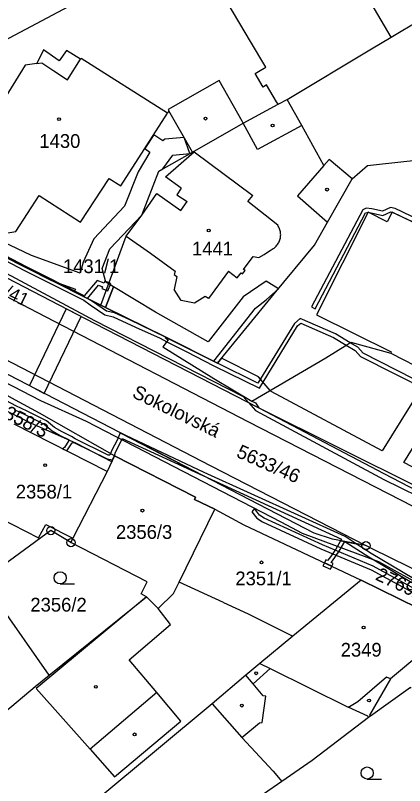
# Model space of a CAD drawing. Extents: x -644096 to -634268, y -1141430 to -1133463.
# Drawn here: x -638900.9 to -638852.8, y -1138689.3 to -1138594 of the extents above; entities that cross this region are included whole.
import ezdxf

# ---------------------------------------------------------------- set-up
doc = ezdxf.new("R2010")
doc.units = 0
for name, color, linetype in [('_CIVIL_CONSTRUCTION', 7, 'Continuous'), ('B_Hranice _3D', 7, 'Continuous'), ('M_Svah_Nasyp', 7, 'Continuous'), ('M_Svah_Zarez', 7, 'Continuous'), ('svrsek_osa_sjezdy', 7, 'Continuous'), ('svrsek_osa_terminal_VRT', 7, 'Continuous'), ('svrsek_osa_VRT', 7, 'Continuous'), ('svrsek_popisy_VRT', 7, 'Continuous'), ('terminal_VRT', 7, 'Continuous')]:
    doc.layers.add(name, color=color, linetype=linetype)

msp = doc.modelspace()

# ---------------------------------------------------------------- linework, layer by layer
at = {"layer": '_CIVIL_CONSTRUCTION'}
for centre, radius in [((-638896.52, -1138657.74), 0.5), ((-638896.52, -1138657.74), 0.0303), ((-638894.03, -1138659.22), 0.5), ((-638857.61, -1138659.59), 0.5), ((-638894.03, -1138659.22), 0.0303), ((-638857.61, -1138659.59), 0.0303)]:
    msp.add_circle(centre, radius, dxfattribs=at)
at = {"layer": 'B_Hranice _3D'}
for points in [[(-638846.36, -1138666.97), (-638856.04, -1138661.61), (-638865.43, -1138658.09), (-638868.1, -1138656.7), (-638892.1, -1138644.23), (-638897.74, -1138641.71), (-638920.57, -1138629.85), (-638923.23, -1138628.46), (-638929.55, -1138625.18), (-638937.53, -1138621.38), (-638942.56, -1138618.59), (-638945.22, -1138617.18), (-638966.46, -1138606.39), (-638969.17, -1138605.08)], [(-638968.97, -1138608.49), (-638959.11, -1138613.5), (-638958.06, -1138614.03), (-638945.97, -1138620.25), (-638945.72, -1138619.75), (-638935.37, -1138625.01), (-638933.01, -1138625.74), (-638924.87, -1138629.99), (-638915.96, -1138634.64), (-638916.43, -1138635.45), (-638915.07, -1138636.17), (-638906.25, -1138640.82), (-638899.04, -1138644.41), (-638893.4, -1138646.93), (-638889.02, -1138649.21), (-638888.67, -1138648.48), (-638878.66, -1138653.59), (-638878.8, -1138653.89), (-638876.29, -1138655.07), (-638872.69, -1138657.02), (-638858.2, -1138663.86), (-638848.83, -1138668.46)], [(-638911.68, -1138619.1), (-638896.42, -1138626.81), (-638893.46, -1138627.88), (-638893.62, -1138628.22), (-638890.03, -1138630.03), (-638889.75, -1138630.15), (-638888.76, -1138627.61), (-638889.71, -1138627.04), (-638890.18, -1138625.35), (-638889.23, -1138622.91), (-638885.3, -1138618.73), (-638883.19, -1138613.31), (-638882.67, -1138613.01), (-638881.46, -1138611.32), (-638879.37, -1138611.13), (-638880.07, -1138609.14), (-638882.46, -1138609.35), (-638882.67, -1138609.56), (-638883.82, -1138608.8), (-638884.93, -1138610.52), (-638884.29, -1138610.95), (-638885.73, -1138613.37), (-638887.42, -1138617.61), (-638891.2, -1138621.65), (-638892.53, -1138624.57), (-638892.89, -1138625.91), (-638898.9, -1138623.72), (-638904.31, -1138621.18)], [(-638849.66, -1138638.29), (-638855.61, -1138647.89), (-638869.33, -1138640.52), (-638869.44, -1138640.4), (-638870.89, -1138638.74), (-638875.43, -1138636.42), (-638875.93, -1138637.03), (-638882.34, -1138633.83), (-638882.4, -1138633.8), (-638889.75, -1138630.15), (-638890.03, -1138630.03), (-638922.19, -1138613.8)], [(-638845.51, -1138642.14), (-638857.96, -1138635.82), (-638858.63, -1138635.07), (-638859.57, -1138634.51), (-638861.39, -1138633.43), (-638865.73, -1138631.52), (-638866.43, -1138632.12), (-638870.95, -1138639.49), (-638875.93, -1138637.03), (-638882.4, -1138633.8), (-638885.85, -1138632.09), (-638888.67, -1138630.83), (-638889.65, -1138630.62), (-638891.36, -1138629.42), (-638892.01, -1138629.03), (-638922.19, -1138613.8)], [(-638849.1, -1138620.26), (-638854, -1138617.93), (-638854.6, -1138617.79), (-638855.58, -1138618.26), (-638856.87, -1138617.96), (-638857.59, -1138617.88), (-638858.01, -1138618.08), (-638864.33, -1138630.08), (-638863.89, -1138630.32), (-638857.65, -1138618.46), (-638857.35, -1138618.36), (-638855.52, -1138618.78), (-638854.54, -1138618.31), (-638854.37, -1138618.36), (-638849.44, -1138620.66)], [(-638911.72, -1138619.32), (-638899.76, -1138625.58), (-638892.46, -1138629.23), (-638891.66, -1138629.82), (-638889.85, -1138631.08), (-638888.83, -1138631.31), (-638886.07, -1138632.59), (-638883.03, -1138633.96), (-638882.19, -1138634.38), (-638879.79, -1138635.6), (-638876.41, -1138637.35), (-638870.77, -1138640.13), (-638866.05, -1138632.44), (-638865.65, -1138632.1), (-638861.61, -1138633.87), (-638860.06, -1138634.8), (-638858.95, -1138635.47), (-638858.28, -1138636.22), (-638845.75, -1138642.57)], [(-638907.85, -1138622.83), (-638891.14, -1138631.75), (-638872.77, -1138641.14), (-638872.11, -1138641.89), (-638871.23, -1138642.9), (-638855.42, -1138651.4), (-638829.88, -1138663.96)], [(-638825.15, -1138663.78), (-638852.94, -1138649.3), (-638846.98, -1138639.67)], [(-638901.04, -1138642.75), (-638899.65, -1138643.43), (-638897.33, -1138644.59), (-638896.35, -1138645.4), (-638895.35, -1138645.98), (-638894.32, -1138646.49), (-638894.3, -1138646.6), (-638894.84, -1138647.45), (-638895.09, -1138647.61), (-638894.53, -1138647.89), (-638893.89, -1138646.88), (-638893.67, -1138646.85), (-638889.57, -1138648.88), (-638888.9, -1138648.97), (-638888.67, -1138648.48), (-638888.53, -1138648.03), (-638887.87, -1138646.77), (-638887.7, -1138646.36), (-638877.74, -1138650.92), (-638887.94, -1138645.63), (-638888.33, -1138646.55), (-638888.99, -1138647.81), (-638889.16, -1138648.2), (-638889.25, -1138648.42), (-638889.43, -1138648.4), (-638893.51, -1138646.37), (-638893.98, -1138646.1), (-638895.11, -1138645.54), (-638896.07, -1138644.98), (-638897.05, -1138644.17), (-638899.43, -1138642.99), (-638900.82, -1138642.31), (-638904.96, -1138640.14)], [(-638851.71, -1138663.7), (-638856.99, -1138660.55), (-638858.81, -1138659.37), (-638860.24, -1138659.1), (-638857.25, -1138660.97), (-638851.95, -1138664.14)]]:
    msp.add_lwpolyline(points, dxfattribs=at)
for points in [[(-638922.19, -1138613.8), (-638892.01, -1138629.03), (-638890.65, -1138627.4), (-638890.13, -1138627.59), (-638890.22, -1138627.82), (-638889.47, -1138628.11), (-638889.11, -1138627.18), (-638889.86, -1138626.89), (-638889.95, -1138627.13), (-638890.81, -1138626.8), (-638892.4, -1138628.71), (-638899.54, -1138625.14), (-638911.48, -1138618.88), (-638918.34, -1138615.35), (-638920.91, -1138614.28)], [(-638888.76, -1138627.61), (-638889.75, -1138630.15), (-638886.79, -1138631.62), (-638882.4, -1138633.8), (-638882.34, -1138633.83), (-638881.68, -1138634.16), (-638876.4, -1138636.8), (-638871.26, -1138630.25), (-638869.95, -1138629.21), (-638868.42, -1138627.83), (-638869.93, -1138626.91), (-638872.76, -1138628.85), (-638877.11, -1138634.38), (-638883.59, -1138630.73)], [(-638899.17, -1138639.81), (-638897.32, -1138640.77), (-638892.79, -1138631.25), (-638894.62, -1138630.3)], [(-638887.94, -1138645.63), (-638877.74, -1138650.92), (-638860.65, -1138658.8), (-638860.76, -1138659), (-638860.24, -1138659.1), (-638858.81, -1138659.37), (-638860.18, -1138658.47), (-638877.59, -1138650.56)], [(-638871.71, -1138655.42), (-638871.1, -1138656.21), (-638870.4, -1138656.65), (-638863.18, -1138659.97), (-638856.95, -1138662.59), (-638851.76, -1138665.44), (-638842.13, -1138670.32), (-638838.09, -1138672.25), (-638837.05, -1138672.42), (-638836.89, -1138671.93), (-638837.94, -1138671.77), (-638841.91, -1138669.88), (-638851.52, -1138664.99), (-638856.73, -1138662.14), (-638862.98, -1138659.51), (-638870.16, -1138656.21), (-638870.76, -1138655.84), (-638871.39, -1138655.02)], [(-638860.24, -1138659.1), (-638860.76, -1138659), (-638861.35, -1138660.03), (-638862.13, -1138661.16), (-638862.35, -1138661.45), (-638862.57, -1138661.35), (-638862.75, -1138661.71), (-638861.84, -1138662.14), (-638861.67, -1138661.78), (-638861.89, -1138661.67), (-638861.73, -1138661.46), (-638860.93, -1138660.29)], [(-638862.92, -1138662.07), (-638862.01, -1138662.5), (-638861.84, -1138662.14), (-638862.75, -1138661.71)]]:
    msp.add_lwpolyline(points, close=True, dxfattribs=at)
at = {"layer": 'M_Svah_Nasyp'}
for p, q in [((-638854.48, -1138596.72), (-638858.31, -1138590.24)), ((-638871.86, -1138597.27), (-638874.62, -1138592.61)), ((-638869.98, -1138600.44), (-638871.86, -1138597.27)), ((-638898.26, -1138599.99), (-638897.61, -1138599.9)), ((-638897.61, -1138599.9), (-638896.16, -1138600.88)), ((-638894.45, -1138602.03), (-638892.87, -1138599.47)), ((-638896.16, -1138600.88), (-638894.45, -1138602.03)), ((-638871.29, -1138601.23), (-638870.89, -1138600.98)), ((-638870.89, -1138600.98), (-638869.98, -1138600.44)), ((-638870.3, -1138602.9), (-638871.29, -1138601.23)), ((-638875.75, -1138602.11), (-638882.03, -1138605.69)), ((-638872.91, -1138607.11), (-638875.75, -1138602.11)), ((-638869.88, -1138602.65), (-638870.3, -1138602.9)), ((-638868.64, -1138604.74), (-638869.88, -1138602.65)), ((-638868.46, -1138605.04), (-638868.64, -1138604.74)), ((-638882.03, -1138605.69), (-638881.93, -1138605.86)), ((-638872.76, -1138607.37), (-638872.91, -1138607.11)), ((-638871, -1138610.63), (-638872.76, -1138607.37)), ((-638865.53, -1138607.66), (-638871, -1138610.63)), ((-638882.38, -1138613.99), (-638878.81, -1138610.92)), ((-638878.81, -1138610.92), (-638871.57, -1138616.31)), ((-638862.8, -1138612.6), (-638866.08, -1138616.37)), ((-638880.41, -1138615.42), (-638882.38, -1138613.99)), ((-638885.3, -1138618.73), (-638883.42, -1138616.06)), ((-638883.42, -1138616.06), (-638880.46, -1138618.17)), ((-638880.41, -1138615.42), (-638880.96, -1138616.21)), ((-638880.96, -1138616.21), (-638879.67, -1138617.06)), ((-638880.46, -1138618.17), (-638879.67, -1138617.06)), ((-638872.19, -1138617.07), (-638871.57, -1138616.31)), ((-638868.5, -1138619.99), (-638872.19, -1138617.07)), ((-638866.08, -1138616.37), (-638862.35, -1138619.61)), ((-638857.35, -1138618.36), (-638863.7, -1138631.05)), ((-638855.01, -1138619.58), (-638857.35, -1138618.36)), ((-638854.37, -1138618.36), (-638855.01, -1138619.58)), ((-638850.63, -1138620.2), (-638854.37, -1138618.36)), ((-638887.23, -1138621.32), (-638884.22, -1138623.45)), ((-638884.22, -1138623.45), (-638881.16, -1138625.66)), ((-638872.72, -1138625.45), (-638871.52, -1138623.85)), ((-638871.52, -1138623.85), (-638870.83, -1138623.96)), ((-638870.83, -1138623.96), (-638870.17, -1138623.62)), ((-638870.17, -1138623.62), (-638869.4, -1138623.06)), ((-638881.16, -1138625.66), (-638881.29, -1138626.06)), ((-638874.58, -1138625.68), (-638877.07, -1138629.03)), ((-638874.58, -1138625.68), (-638873.51, -1138626.5)), ((-638872.85, -1138625.98), (-638872.53, -1138625.6)), ((-638872.53, -1138625.6), (-638872.72, -1138625.45)), ((-638880.98, -1138626.33), (-638881.31, -1138627.91)), ((-638881.29, -1138626.06), (-638880.98, -1138626.33)), ((-638873.51, -1138626.5), (-638873.02, -1138625.85)), ((-638873.02, -1138625.85), (-638872.85, -1138625.98)), ((-638880.41, -1138629.3), (-638881.31, -1138627.91)), ((-638878.79, -1138629.62), (-638880.41, -1138629.3)), ((-638877.45, -1138628.79), (-638878.79, -1138629.62)), ((-638877.07, -1138629.03), (-638877.45, -1138628.79)), ((-638863.7, -1138631.05), (-638854.48, -1138635.64)), ((-638854.48, -1138635.64), (-638854.55, -1138635.78)), ((-638875.18, -1138666.63), (-638880.67, -1138664.09)), ((-638884.71, -1138665.92), (-638898.34, -1138677.26)), ((-638875.18, -1138666.63), (-638872.17, -1138668.02)), ((-638881.75, -1138669.35), (-638883.25, -1138667.36)), ((-638872.17, -1138668.02), (-638866.62, -1138670.78)), ((-638886.86, -1138673.69), (-638881.75, -1138669.35)), ((-638848.55, -1138671.01), (-638854.57, -1138676.06)), ((-638883.44, -1138677.75), (-638886.86, -1138673.69)), ((-638870.73, -1138674.16), (-638869.45, -1138674.79)), ((-638871.53, -1138676.68), (-638869.45, -1138674.79)), ((-638869.45, -1138674.79), (-638859.82, -1138679.54)), ((-638871.53, -1138676.68), (-638872.43, -1138675.61)), ((-638855.07, -1138675.87), (-638858.6, -1138678.88)), ((-638854.57, -1138676.06), (-638855.07, -1138675.87)), ((-638898.34, -1138677.26), (-638891.67, -1138684.77)), ((-638883.44, -1138677.75), (-638891.67, -1138684.77)), ((-638880.46, -1138681.29), (-638883.44, -1138677.75)), ((-638858.6, -1138678.88), (-638859.64, -1138679.53)), ((-638859.64, -1138679.53), (-638859.82, -1138679.54)), ((-638857.38, -1138680.68), (-638859.82, -1138679.54)), ((-638857.28, -1138680.82), (-638857.38, -1138680.68)), ((-638888.64, -1138688.18), (-638880.46, -1138681.29)), ((-638891.67, -1138684.77), (-638888.64, -1138688.18))]:
    msp.add_line(p, q, dxfattribs=at)
for points in [[(-638869.4, -1138623.06), (-638869.286, -1138623.007), (-638869.174, -1138622.947), (-638869.067, -1138622.881), (-638868.964, -1138622.808), (-638868.866, -1138622.729), (-638868.773, -1138622.645), (-638868.684, -1138622.554), (-638868.602, -1138622.459), (-638868.526, -1138622.359), (-638868.456, -1138622.254), (-638868.392, -1138622.145), (-638868.335, -1138622.033), (-638868.285, -1138621.917), (-638868.242, -1138621.798), (-638868.207, -1138621.677), (-638868.179, -1138621.554), (-638868.158, -1138621.43), (-638868.145, -1138621.304), (-638868.14, -1138621.178), (-638868.143, -1138621.052), (-638868.153, -1138620.927), (-638868.171, -1138620.802), (-638868.196, -1138620.678), (-638868.229, -1138620.557), (-638868.269, -1138620.437), (-638868.316, -1138620.32), (-638868.371, -1138620.206), (-638868.432, -1138620.096), (-638868.5, -1138619.99)], [(-638854.57, -1138676.06), (-638857.16, -1138680.53), (-638857.07, -1138680.67)], [(-638872.92, -1138683.33), (-638870.76, -1138681.48), (-638870.43, -1138681.47), (-638869.97, -1138678.19), (-638870.3, -1138678.14), (-638871.53, -1138676.68)]]:
    msp.add_lwpolyline(points, dxfattribs=at)
at = {"layer": 'M_Svah_Zarez'}
for centre in [(-638895.507, -1138606.869), (-638877.427, -1138606.809), (-638869.137, -1138607.649), (-638862.417, -1138615.579), (-638877.027, -1138620.639), (-638897.217, -1138649.639), (-638885.217, -1138655.269), (-638870.517, -1138661.659), (-638857.897, -1138669.709), (-638871.157, -1138675.369), (-638890.957, -1138677.049), (-638857.237, -1138678.739), (-638872.937, -1138679.369), (-638886.167, -1138682.919)]:
    msp.add_circle(centre, 0.175, dxfattribs=at)
at = {"layer": 'svrsek_osa_sjezdy'}
for p, q in [((-638895.353, -1138664.33), (-638893.603, -1138664.33)), ((-638857.463, -1138688.45), (-638855.713, -1138688.45))]:
    msp.add_line(p, q, dxfattribs=at)
for centre in [(-638895.353, -1138663.58), (-638857.463, -1138687.7)]:
    msp.add_circle(centre, 0.75, dxfattribs=at)
at = {"layer": 'svrsek_osa_terminal_VRT'}
msp.add_arc((-642050.261, -1145189.597), 8802.25, 41.4131519, 75.3170489, dxfattribs=at)
at = {"layer": 'terminal_VRT'}
for p, q in [((-638922.19, -1138613.8), (-638890.33, -1138629.88)), ((-638889.58, -1138650.41), (-638901.05, -1138644.57)), ((-638888.67, -1138648.48), (-638889.58, -1138650.41)), ((-638889.58, -1138650.41), (-638893.79, -1138658.68)), ((-638893.79, -1138658.68), (-638894.03, -1138659.22)), ((-638896.72, -1138675.59), (-638904.92, -1138663.87)), ((-638896.72, -1138675.59), (-638884.71, -1138665.92))]:
    msp.add_line(p, q, dxfattribs=at)
for points in [[(-638903.38, -1138597.74), (-638902.98, -1138597.53), (-638887.68, -1138589.35)], [(-638867.32, -1138604.43), (-638856.93, -1138598.19), (-638854.48, -1138596.72), (-638847.36, -1138592.44), (-638841.92, -1138589.17)], [(-638857.61, -1138659.59), (-638861.76, -1138658.81), (-638864, -1138658.05), (-638964.53, -1138605.92), (-638969, -1138603.58), (-638976.41, -1138600.24), (-638978.73, -1138598.64), (-638980.36, -1138597.52)], [(-638976.49, -1138598.02), (-638973.59, -1138599.32), (-638961.2, -1138605.93), (-638933.19, -1138620.42), (-638908, -1138633.53), (-638876.77, -1138649.71), (-638857.61, -1138659.59)], [(-638882.12, -1138606.15), (-638892.78, -1138599.37), (-638892.87, -1138599.47), (-638894.57, -1138598.4), (-638895.47, -1138599.67), (-638897.44, -1138598.3), (-638898.26, -1138599.99), (-638899.7, -1138600.19), (-638902.61, -1138604.92), (-638905.07, -1138603.3)], [(-638950.5, -1138601.26), (-638929.03, -1138612.43), (-638891.17, -1138632.09), (-638870.83, -1138642.55)], [(-638905.07, -1138603.3), (-638908.89, -1138609.29), (-638903.84, -1138612.56), (-638904.34, -1138613.35), (-638906.68, -1138616.94), (-638906.05, -1138619.23), (-638903.09, -1138621.14), (-638900.83, -1138620.76), (-638897.96, -1138616.33), (-638892.87, -1138619.6), (-638889.33, -1138614.2), (-638887.89, -1138615.13), (-638882.12, -1138606.15)], [(-638949.74, -1138603.98), (-638947.57, -1138605.13), (-638934.68, -1138611.78), (-638896.11, -1138631.83), (-638872.12, -1138644.28), (-638850.21, -1138655.53), (-638845.35, -1138657.96), (-638833.22, -1138663.51), (-638814.71, -1138671.78), (-638812.93, -1138672.51), (-638811.96, -1138672.94)], [(-638879.04, -1138610.94), (-638872.76, -1138607.37), (-638868.46, -1138605.04), (-638867.32, -1138604.43)], [(-638859.31, -1138614.25), (-638862.15, -1138611.85), (-638862.8, -1138612.6), (-638865.53, -1138607.66), (-638867.32, -1138604.43)], [(-638879.04, -1138610.94), (-638879.19, -1138610.68), (-638881.93, -1138605.86), (-638882.12, -1138606.15)], [(-638859.31, -1138614.25), (-638857.43, -1138612.61), (-638852.55, -1138612.08), (-638846.7, -1138611.48), (-638842.78, -1138609.27)], [(-638890.33, -1138629.88), (-638887.23, -1138621.32), (-638885.3, -1138618.73), (-638883.19, -1138613.31), (-638879.04, -1138610.94)], [(-638882.4, -1138633.8), (-638882.34, -1138633.83), (-638875.93, -1138637.03), (-638868.96, -1138628.48), (-638863.96, -1138622.45), (-638862.35, -1138619.61), (-638859.31, -1138614.25)], [(-638890.33, -1138629.88), (-638890.03, -1138630.03), (-638889.75, -1138630.15), (-638882.4, -1138633.8)], [(-638882.4, -1138633.8), (-638882.42, -1138633.85), (-638882.02, -1138634.17), (-638882.68, -1138635), (-638876.4, -1138638.93), (-638871.71, -1138641.73)], [(-638871.71, -1138641.73), (-638862.58, -1138636.37), (-638859.84, -1138634.67), (-638859.46, -1138634.44), (-638854.55, -1138635.78), (-638845.56, -1138640.4), (-638842.3, -1138642.05), (-638827.18, -1138649.71), (-638823.84, -1138651.4), (-638816.88, -1138654.93), (-638808.73, -1138638.7), (-638807.56, -1138639.31), (-638807.88, -1138636.03), (-638805.88, -1138634.9)], [(-638888.67, -1138648.48), (-638897.92, -1138643.21), (-638900.88, -1138641.63), (-638905.42, -1138639.11), (-638906.25, -1138640.82), (-638915.07, -1138636.17), (-638916.43, -1138635.45)], [(-638871.71, -1138641.73), (-638871.24, -1138641.95), (-638870.83, -1138642.55)], [(-638870.83, -1138642.55), (-638851.09, -1138652.41), (-638849.03, -1138653.44), (-638832.5, -1138661.69), (-638830.58, -1138662.65), (-638829.6, -1138663.14), (-638827.7, -1138663.79), (-638826.18, -1138663.97), (-638825.21, -1138663.8), (-638823.34, -1138663.02)], [(-638870.83, -1138642.55), (-638855.41, -1138650.67), (-638824.15, -1138666.94), (-638811.96, -1138672.94)], [(-638876.29, -1138655.07), (-638878.8, -1138653.89), (-638878.66, -1138653.59), (-638888.67, -1138648.48)], [(-638906.11, -1138654.52), (-638898.04, -1138658.64), (-638897.14, -1138656.98), (-638893.79, -1138658.68)], [(-638884.71, -1138665.92), (-638883.25, -1138667.36), (-638881.36, -1138665.51), (-638880.67, -1138664.09), (-638876.29, -1138655.07)], [(-638876.29, -1138655.07), (-638872.69, -1138657.02), (-638858.2, -1138663.86)], [(-638894.03, -1138659.22), (-638896.52, -1138657.74), (-638904.92, -1138663.87)], [(-638884.71, -1138665.92), (-638885.37, -1138665.53), (-638884.62, -1138664.06), (-638894.03, -1138659.22)], [(-638760.75, -1138711.96), (-638764.07, -1138709.61), (-638770.94, -1138705.23), (-638775.2, -1138702.67), (-638784.08, -1138697.74), (-638786.98, -1138696.08), (-638797.75, -1138690.15), (-638801.26, -1138688.26), (-638822.82, -1138676.98), (-638831.14, -1138672.76), (-638840.54, -1138667.87), (-638845.54, -1138665.56), (-638856.86, -1138659.98), (-638857.61, -1138659.59)], [(-638858.2, -1138663.86), (-638866.62, -1138670.78), (-638870.73, -1138674.16), (-638872.43, -1138675.61), (-638876.58, -1138679.15)], [(-638842.92, -1138671.41), (-638848.83, -1138668.46), (-638858.2, -1138663.86)], [(-638909.21, -1138686.02), (-638898.46, -1138676.99), (-638896.72, -1138675.59)], [(-638852.04, -1138677.22), (-638852.1, -1138677.14), (-638857.07, -1138680.67), (-638857.28, -1138680.82), (-638864.27, -1138686.15), (-638868, -1138688.74)], [(-638876.58, -1138679.15), (-638890.58, -1138690.8), (-638893.54, -1138693.26), (-638895.5, -1138694.89), (-638900.14, -1138699.22)], [(-638876.58, -1138679.15), (-638872.92, -1138683.33), (-638869.08, -1138687.49), (-638868.19, -1138688.52), (-638868, -1138688.74)], [(-638868, -1138688.74), (-638872.53, -1138691.89), (-638874.49, -1138693.51)]]:
    msp.add_lwpolyline(points, dxfattribs=at)

# ---------------------------------------------------------------- texts
at = {"layer": 'svrsek_osa_VRT'}
for s, p in [('1430', (-638897.93, -1138610.425)), ('1441', (-638879.09, -1138623.725)), ('1431/1', (-638895.02, -1138625.905)), ('2358/1', (-638900.84, -1138653.765)), ('2356/3', (-638888.48, -1138658.755)), ('2351/1', (-638873.736, -1138664.495)), ('2356/2', (-638899.04, -1138667.745)), ('2349', (-638860.73, -1138673.315))]:
    msp.add_text(s, height=1.7, dxfattribs=at).set_placement(p)
for s, height, rotation, p in [('5633/41', 1.601, 334, (-638906.673, -1138626.678)), ('2358/3', 1.7, 333, (-638903.562, -1138643.158)), ('5633/46', 1.7, 336, (-638873.725, -1138648.581)), ('2769/6', 1.7, 335, (-638856.561, -1138663.76))]:
    msp.add_text(s, height=height, rotation=rotation, dxfattribs=at).set_placement(p)
at = {"layer": 'svrsek_popisy_VRT'}
msp.add_text('Sokolovská', height=1.7, rotation=334, dxfattribs=at).set_placement((-638886.591, -1138641.188))

doc.saveas('drawing.dxf')
